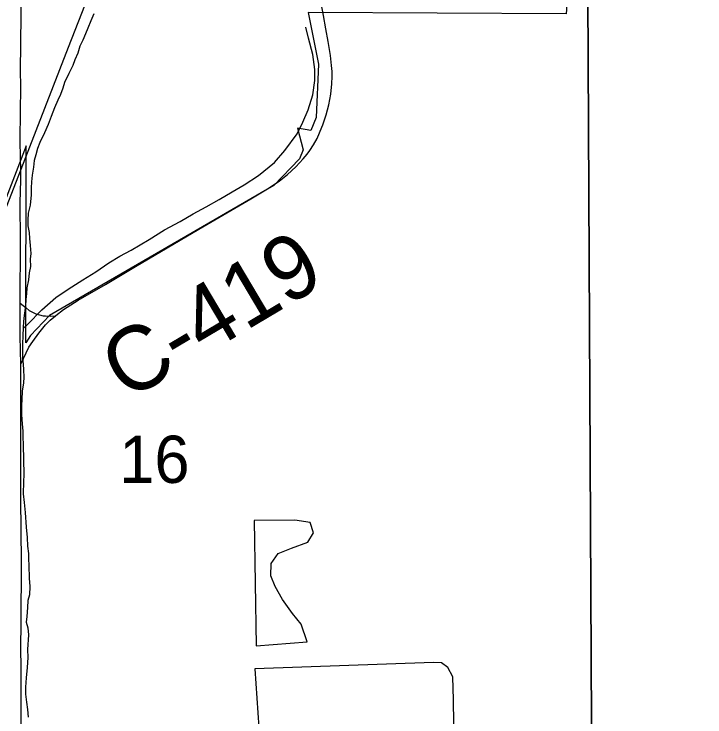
# Model space of a CAD drawing. Extents: x 1985906 to 2360102, y 891258 to 1222054.
# Drawn here: x 2122438 to 2125669, y 1010455 to 1013742 of the extents above; entities that cross this region are included whole.
import ezdxf

# ---------------------------------------------------------------- set-up
doc = ezdxf.new("R2010")
doc.units = 0
for name, color, linetype in [('GM_X_City_Street', 7, 'Continuous'), ('GM_X_Corporation', 7, 'Continuous'), ('GM_X_County_Road', 7, 'Continuous'), ('GM_X_County_Road_Text', 7, 'Continuous'), ('GM_X_Minor_Lake', 7, 'Continuous'), ('GM_X_Minor_River', 7, 'Continuous'), ('GM_X_Rail_Line', 7, 'Continuous'), ('GM_X_Section', 7, 'Continuous'), ('GM_X_Section_Text', 7, 'Continuous')]:
    doc.layers.add(name, color=color, linetype=linetype)

msp = doc.modelspace()

# ---------------------------------------------------------------- linework, layer by layer
at = {"layer": 'GM_X_City_Street'}
for points in [[(2123907.8, 1013614.2), (2123896.3, 1013673.9), (2123884.7, 1013734.9), (2123795.9, 1014199.4)], [(2122466.8, 1012390.5), (2122494.9, 1012368), (2122508.8, 1012356.7), (2122523.9, 1012347.9), (2122539.9, 1012340.7), (2122556.5, 1012335.2), (2122573.5, 1012331.4), (2122585.7, 1012330.3), (2122606.6, 1012329.4), (2122631.1, 1012330.7)]]:
    msp.add_lwpolyline(points, dxfattribs=at)
at = {"layer": 'GM_X_Corporation'}
msp.add_lwpolyline([(2125697.4, 1014587.1), (2125442.1, 1014585.9), (2125449.1, 1014405.7), (2125067.4, 1014375.4), (2125020.8, 1013743.5), (2123814, 1013750.3), (2123862.3, 1013507.4), (2123851.1, 1013259), (2123826.2, 1013198), (2123763.8, 1013209.2), (2123789.8, 1013107.4), (2123773.3, 1013065.8), (2123652.8, 1012940.3), (2122603.9, 1012333.1), (2122515.6, 1012238.9), (2122492.6, 1012204.6), (2122494.7, 1013126.8), (2122081.8, 1012056.4)], dxfattribs=at)
at = {"layer": 'GM_X_County_Road'}
for points in [[(2122467.3, 1013128.7), (2122467.3, 1013161.2), (2122467.6, 1013276.7), (2122469.7, 1013408.6), (2122468.9, 1013473.2), (2122471.9, 1013737.1), (2122470.7, 1013852.6), (2122471.2, 1013968.1), (2122471.6, 1014048.3), (2122471.8, 1014104.8)], [(2123877.9, 1013212.7), (2123882.2, 1013223.6), (2123898.3, 1013270.5), (2123910.3, 1013318.4), (2123919.7, 1013367.4), (2123924.9, 1013415.3), (2123926, 1013450.8), (2123925.5, 1013474.2), (2123923.4, 1013501.8), (2123918.2, 1013549.2), (2123907.8, 1013614.2)], [(2123855.3, 1013160.2), (2123877.9, 1013212.7)], [(2122631.1, 1012330.7), (2122632.7, 1012332), (2122670, 1012360.2), (2122738.6, 1012404), (2122865.7, 1012478.3), (2123006.3, 1012561.8), (2123302.2, 1012735.6), (2123546.1, 1012878.3), (2123623.2, 1012925.2), (2123677.9, 1012961.1), (2123717.5, 1012992.3), (2123756.1, 1013027.2), (2123773, 1013046), (2123789.9, 1013064.7), (2123808.2, 1013087.7), (2123820.7, 1013104.9), (2123838.2, 1013130.9), (2123855.3, 1013160.2)], [(2122469.6, 1012964.9), (2122469, 1012992.7), (2122467.8, 1013091.7), (2122467.3, 1013128.7)], [(2122466.8, 1012390.5), (2122467.4, 1012679.7), (2122467.3, 1012860.7), (2122469.6, 1012964.9)], [(2122469, 1012104.6), (2122466.5, 1012235.8), (2122466.8, 1012390.5)], [(2122469, 1012104.6), (2122507.5, 1012183.8), (2122525.8, 1012211.7), (2122554.5, 1012250.7), (2122585.8, 1012288.2), (2122606.6, 1012310.6), (2122631.1, 1012330.7)], [(2122477.8, 1009258.6), (2122475.3, 1009577.6), (2122474.6, 1009757.6), (2122471.8, 1010117.4), (2122470.7, 1010297.5), (2122471.5, 1010526.5), (2122470.8, 1010673.6), (2122470.1, 1010788.2), (2122472, 1010886.3), (2122472.7, 1011180.7), (2122469.3, 1011475.1), (2122470, 1011736.9), (2122469.7, 1011933.1), (2122469, 1012104.6)]]:
    msp.add_lwpolyline(points, dxfattribs=at)
at = {"layer": 'GM_X_Minor_Lake'}
for points in [[(2123571, 1010788), (2123808.8, 1010805.8), (2123780.3, 1010889.7), (2123739.9, 1010939.5), (2123693.5, 1011005.2), (2123659.1, 1011065), (2123638.7, 1011114.9), (2123640.3, 1011173), (2123674, 1011219.3), (2123735.8, 1011243.8), (2123811.6, 1011272.4), (2123839.3, 1011316.7), (2123823, 1011364.6), (2123750.9, 1011376.1), (2123560.9, 1011374.7)], [(2123560.9, 1011374.7), (2123571, 1010788)], [(2123597.1, 1010199.5), (2124499, 1010200.3), (2124512.6, 1010248.4), (2124514, 1010338.5), (2124495.4, 1010424.5), (2124492.6, 1010534.6), (2124489.9, 1010642.7), (2124467.6, 1010686.6), (2124437.4, 1010708.4), (2124399.4, 1010710.1), (2123563.7, 1010679.8)], [(2123563.7, 1010679.8), (2123597.1, 1010199.5)]]:
    msp.add_lwpolyline(points, dxfattribs=at)
at = {"layer": 'GM_X_Minor_River'}
for points in [[(2122810.4, 1013743.4), (2122796.8, 1013711.1), (2122783.2, 1013676.9), (2122771.5, 1013650.6), (2122759.8, 1013620.4), (2122746.1, 1013592.1), (2122736.5, 1013559.9), (2122722.9, 1013527.6), (2122713.2, 1013501.4), (2122693.6, 1013465.1), (2122674, 1013422.7), (2122666.3, 1013396.5), (2122654.7, 1013366.3), (2122643, 1013340), (2122627.4, 1013303.7), (2122611.8, 1013263.4), (2122598.3, 1013225.1), (2122580.7, 1013186.8), (2122559.2, 1013142.4), (2122547.5, 1013114.1), (2122539.9, 1013084), (2122532.2, 1013057.8), (2122528.6, 1013025.7), (2122523, 1012989.5), (2122519.4, 1012957.3), (2122517.8, 1012929.2), (2122518.2, 1012897.1), (2122512.8, 1012848.9), (2122503.3, 1012810.7), (2122501.7, 1012778.6), (2122502, 1012752.5), (2122508.4, 1012720.5), (2122510.8, 1012692.5), (2122513.2, 1012660.4), (2122515.7, 1012622.3), (2122514.1, 1012596.2), (2122514.5, 1012562.2), (2122508.9, 1012532), (2122505.3, 1012499.9), (2122497.7, 1012461.7), (2122496.1, 1012435.5), (2122492.4, 1012407.4), (2122490.8, 1012377.3), (2122485.4, 1012333.1), (2122481.7, 1012305), (2122480.1, 1012276.9), (2122478.6, 1012236.8)], [(2122479.9, 1012271.5), (2122500.8, 1012289.8), (2122568.3, 1012358.4), (2122633.9, 1012417), (2122691.6, 1012455.4), (2122759.3, 1012500), (2122821, 1012536.5), (2122880.7, 1012579), (2122932.5, 1012609.4), (2122986.3, 1012637.9), (2123069.9, 1012688.6), (2123141.6, 1012733.2), (2123215.4, 1012771.8), (2123275.1, 1012808.2), (2123336.9, 1012840.7), (2123396.6, 1012875.2), (2123458.4, 1012911.7), (2123514.1, 1012944.2), (2123581.8, 1012986.8), (2123655.4, 1013047.4), (2123705, 1013103.8), (2123762.5, 1013182.3), (2123788.1, 1013236.6), (2123813.7, 1013294.9), (2123835.2, 1013365.1), (2123844.7, 1013431.3), (2123844.4, 1013483.3), (2123835.9, 1013553.3), (2123815.4, 1013629.3), (2123803, 1013681.2)], [(2122478.6, 1012236.8), (2122477, 1012200.6), (2122477.9, 1012132.4), (2122480.3, 1012104.4), (2122482.6, 1012078.4), (2122483.1, 1012044.3), (2122481.4, 1012018.2), (2122475.9, 1011978), (2122474.4, 1011939.9), (2122472.7, 1011911.8), (2122473.3, 1011867.6), (2122475.9, 1011825.6), (2122478.3, 1011791.5), (2122478.7, 1011765.4), (2122481.2, 1011727.3), (2122483, 1011589), (2122481.4, 1011554.9), (2122480.1, 1011498.7), (2122484.7, 1011458.6), (2122489.3, 1011410.6), (2122494.2, 1011342.4), (2122498.8, 1011294.4), (2122501.4, 1011254.3), (2122505.8, 1011220.2), (2122506.2, 1011194.2), (2122506.5, 1011164.1), (2122509.3, 1011104), (2122511.9, 1011065.9), (2122510.4, 1011025.8), (2122502.7, 1010999.6), (2122501.1, 1010967.5), (2122497.6, 1010925.3), (2122493.9, 1010899.2), (2122502.3, 1010871.2), (2122504.8, 1010839.2), (2122501.6, 1010770.9), (2122502.1, 1010732.8), (2122498.7, 1010686.7), (2122495.3, 1010638.5), (2122491.9, 1010594.3), (2122492.3, 1010562.2), (2122496.8, 1010524.2), (2122501.2, 1010490.1), (2122503.7, 1010454.1)]]:
    msp.add_lwpolyline(points, dxfattribs=at)
at = {"layer": 'GM_X_Rail_Line'}
msp.add_lwpolyline([(2121825.6, 1011363.7), (2122471, 1013017.6), (2122692.8, 1013587.2), (2123109.1, 1014650.9)], dxfattribs=at)
at = {"layer": 'GM_X_Section'}
for points in [[(2125116.8, 1014766.3), (2130647.9, 1014808.7), (2130644.2, 1011228.6), (2130575.1, 1009477.1), (2125143.7, 1009493.4)], [(2119789.7, 1014747.1), (2125116.8, 1014766.3), (2125143.7, 1009493.4), (2119862.8, 1009456.5)]]:
    msp.add_lwpolyline(points, close=True, dxfattribs=at)

# ---------------------------------------------------------------- texts
at = {"layer": 'GM_X_County_Road_Text'}
msp.add_text('C-419', height=300, rotation=30.6922, dxfattribs=at).set_placement((2122964.8, 1011929.4))
at = {"layer": 'GM_X_Section_Text'}
msp.add_text('16', height=221, rotation=0, dxfattribs=at).set_placement((2122930.1, 1011549.7))

doc.saveas('drawing.dxf')
